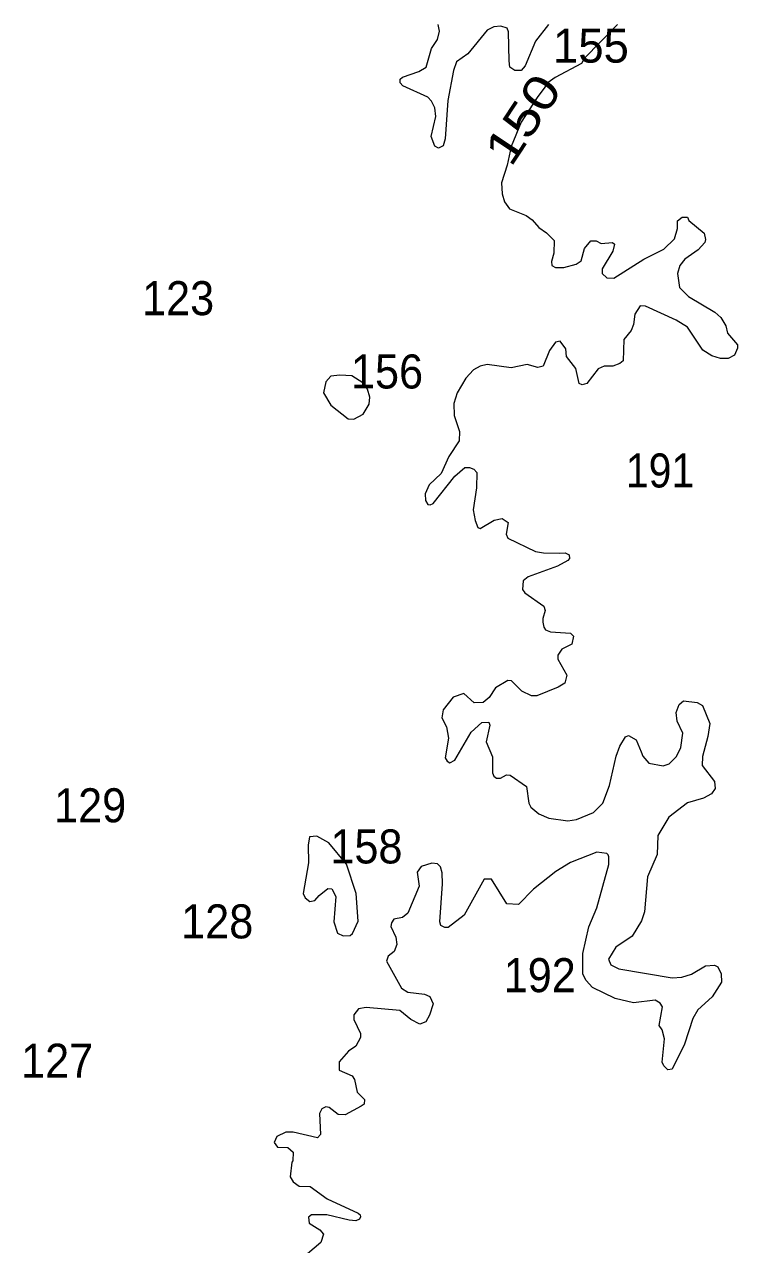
# Model space of a CAD drawing. Extents: x 499.9 to 555.3, y 9281.5 to 9336.8.
# Drawn here: x 535.97 to 539.32, y 9331.04 to 9336.78 of the extents above; entities that cross this region are included whole.
import ezdxf
from ezdxf.enums import TextEntityAlignment as Align

# ---------------------------------------------------------------- set-up
doc = ezdxf.new("R2010")
doc.units = 0
doc.header["$LTSCALE"] = 0.064
doc.layers.add('2', color=7, linetype='Continuous', lineweight=13)
doc.layers.add('21', color=7, linetype='Continuous')
doc.layers.add('61', color=7, linetype='Continuous')

msp = doc.modelspace()

# ---------------------------------------------------------------- linework, layer by layer
at = {"layer": '2'}
for points in [[(538.4336, 9336.7759), (538.3736, 9336.6966), (538.3249, 9336.5809), (538.3057, 9336.5588), (538.275, 9336.5599), (538.2518, 9336.5755), (538.2486, 9336.6047), (538.2459, 9336.7407), (538.2404, 9336.7591), (538.2102, 9336.7683), (538.1767, 9336.7648), (538.1454, 9336.7489), (538.0541, 9336.6372), (538.0013, 9336.5997), (537.987, 9336.5592), (537.9607, 9336.4183), (537.9484, 9336.2379), (537.9379, 9336.2057), (537.917, 9336.1935), (537.8995, 9336.2032), (537.8815, 9336.2493), (537.9037, 9336.3439), (537.8987, 9336.3842), (537.8831, 9336.4156), (537.8658, 9336.4344), (537.7492, 9336.4881), (537.7359, 9336.5016), (537.7358, 9336.5182), (537.7472, 9336.5286), (537.8244, 9336.5555), (537.8594, 9336.5753), (537.8834, 9336.6635), (537.9118, 9336.7051), (537.921, 9336.7446), (537.9144, 9336.7762)], [(538.7585, 9336.7757), (538.6018, 9336.6153), (538.5894, 9336.5921), (538.4649, 9336.5258), (538.4331, 9336.5025), (538.4169, 9336.4809), (538.3808, 9336.4318), (538.3048, 9336.317), (538.2592, 9336.2022), (538.2397, 9336.1138), (538.2128, 9336.0311), (538.216, 9335.9793), (538.2272, 9335.9411), (538.2501, 9335.909), (538.3288, 9335.8772), (538.3566, 9335.857), (538.3885, 9335.8212), (538.4243, 9335.7961), (538.4605, 9335.7597), (538.4595, 9335.7008), (538.4482, 9335.6611), (538.45, 9335.6428), (538.4669, 9335.6326), (538.5063, 9335.6325), (538.5646, 9335.6493), (538.5876, 9335.6639), (538.6029, 9335.723), (538.6324, 9335.7577), (538.6577, 9335.758), (538.6819, 9335.7453), (538.7347, 9335.751), (538.7449, 9335.7433), (538.7365, 9335.7092), (538.6871, 9335.6268), (538.686, 9335.6048), (538.7078, 9335.5845), (538.7411, 9335.5832), (538.8819, 9335.6724), (538.9767, 9335.7199), (539.0274, 9335.7676), (539.0401, 9335.8162), (539.0411, 9335.8523), (539.0622, 9335.8704), (539.0876, 9335.869), (539.0935, 9335.8545), (539.1669, 9335.795), (539.1722, 9335.7653), (539.1687, 9335.7512), (539.1379, 9335.7156), (539.076, 9335.6724), (539.052, 9335.6424), (539.0404, 9335.6051), (539.0495, 9335.5385), (539.0929, 9335.497), (539.2163, 9335.4225), (539.245, 9335.3972), (539.2678, 9335.3585), (539.2762, 9335.3237), (539.3227, 9335.2689), (539.3234, 9335.2535), (539.3091, 9335.2203), (539.2798, 9335.2046), (539.2433, 9335.2044), (539.202, 9335.2172), (539.1603, 9335.2436), (539.0874, 9335.3524), (539.0343, 9335.3855), (538.8907, 9335.4507), (538.8653, 9335.4522), (538.8395, 9335.413), (538.8333, 9335.3649), (538.8222, 9335.3363), (538.7889, 9335.294), (538.7853, 9335.1947), (538.7696, 9335.1813), (538.7364, 9335.1697), (538.6966, 9335.1689), (538.6681, 9335.1562), (538.6139, 9335.0876), (538.5916, 9335.0819), (538.5789, 9335.0871), (538.5629, 9335.1588), (538.5193, 9335.214), (538.515, 9335.2507), (538.4895, 9335.2866), (538.4671, 9335.2815), (538.439, 9335.2433), (538.4095, 9335.1696), (538.384, 9335.1631), (538.3337, 9335.177), (538.2588, 9335.1612), (538.1452, 9335.1768), (538.1125, 9335.169), (538.0814, 9335.1519), (538.0457, 9335.1134)], [(538.0457, 9335.1134), (538.0047, 9335.0441), (537.9884, 9334.9941), (537.9904, 9334.9365), (538.0152, 9334.8611), (538.0134, 9334.8174)], [(538.0134, 9334.8174), (537.9649, 9334.7449), (537.9289, 9334.6641), (537.8721, 9334.6112), (537.8532, 9334.5691), (537.8554, 9334.5375), (537.866, 9334.5187), (537.8776, 9334.5178), (537.8917, 9334.5237), (537.9936, 9334.6523), (538.0412, 9334.6922), (538.0631, 9334.6929), (538.083, 9334.684), (538.0965, 9334.6691), (538.0951, 9334.5964), (538.0792, 9334.493), (538.0884, 9334.4426), (538.1019, 9334.4098), (538.1124, 9334.406), (538.1784, 9334.445), (538.2157, 9334.4528), (538.2442, 9334.4345), (538.2355, 9334.379), (538.2423, 9334.3608), (538.3727, 9334.2969), (538.4101, 9334.2906), (538.4858, 9334.2905), (538.5119, 9334.2907), (538.5319, 9334.2822), (538.5328, 9334.2652), (538.525, 9334.2549), (538.4769, 9334.2286), (538.3377, 9334.179), (538.3144, 9334.1604), (538.3115, 9334.1188), (538.3232, 9334.1039), (538.412, 9334.0399), (538.4182, 9334.0201), (538.4073, 9333.9818), (538.4073, 9333.9656), (538.4119, 9333.9414), (538.4198, 9333.9294), (538.4427, 9333.9198), (538.5381, 9333.9132), (538.5512, 9333.8993), (538.5431, 9333.8622), (538.4968, 9333.8388), (538.4772, 9333.8099), (538.4775, 9333.7918), (538.521, 9333.7159), (538.5101, 9333.6781), (538.4801, 9333.6589), (538.3798, 9333.6195), (538.3535, 9333.6191), (538.3084, 9333.6414), (538.2594, 9333.6899), (538.2428, 9333.6905), (538.1848, 9333.6559), (538.1554, 9333.6112), (538.1267, 9333.5875), (538.0849, 9333.5862), (538.0353, 9333.6298), (537.9856, 9333.6131), (537.9394, 9333.5527), (537.9331, 9333.516), (537.9546, 9333.4725), (537.9643, 9333.42), (537.9486, 9333.3275), (537.9578, 9333.3109), (537.9697, 9333.3045), (537.993, 9333.3167), (538.0706, 9333.4483), (538.1199, 9333.4942), (538.1528, 9333.4946), (538.1585, 9333.4813), (538.141, 9333.4022), (538.1712, 9333.3313), (538.1699, 9333.2575), (538.1768, 9333.2416), (538.1894, 9333.2321), (538.2089, 9333.2322), (538.236, 9333.2476), (538.2542, 9333.2451), (538.3301, 9333.1922), (538.3411, 9333.1138), (538.3509, 9333.0955), (538.3882, 9333.0634), (538.4356, 9333.0444), (538.5255, 9333.0318), (538.5652, 9333.038), (538.6455, 9333.0699), (538.6901, 9333.1145), (538.7204, 9333.1978), (538.7525, 9333.3348), (538.77, 9333.3826)], [(538.8774, 9333.335), (538.9063, 9333.3028), (538.9727, 9333.2897), (539.001, 9333.2996), (539.0364, 9333.3329), (539.0561, 9333.3755), (539.0655, 9333.4437), (539.0399, 9333.4994), (539.0344, 9333.5408), (539.0481, 9333.5783), (539.0686, 9333.5947), (539.1334, 9333.5872), (539.1589, 9333.573), (539.193, 9333.4886), (539.1836, 9333.4271), (539.1583, 9333.3332), (539.157, 9333.2906), (539.2152, 9333.2162), (539.2182, 9333.1829), (539.2003, 9333.1586), (539.1628, 9333.1377), (539.0881, 9333.1158), (538.9994, 9333.049), (538.948, 9332.9625), (538.9444, 9332.8725), (538.9004, 9332.7674), (538.886, 9332.6027), (538.8716, 9332.5606), (538.8274, 9332.488), (538.7509, 9332.4363), (538.7159, 9332.3801), (538.7275, 9332.3546), (538.7652, 9332.3357), (539.0149, 9332.2933), (539.0612, 9332.2953), (539.1073, 9332.3107), (539.1725, 9332.3486), (539.2154, 9332.3518), (539.2311, 9332.3438), (539.2459, 9332.3122), (539.247, 9332.2724), (539.2041, 9332.2041), (539.1365, 9332.1419), (539.1133, 9332.1015), (539.0734, 9331.9812), (539.0151, 9331.8627), (538.9959, 9331.8607), (538.9768, 9331.8794), (538.9688, 9331.8968), (538.9798, 9332.0061), (538.9686, 9332.048), (538.9547, 9332.0688), (538.9703, 9332.1563), (538.9589, 9332.173), (538.9354, 9332.1882), (538.8334, 9332.1755), (538.7476, 9332.1961), (538.6404, 9332.2477), (538.6112, 9332.2799), (538.5949, 9332.3107), (538.5962, 9332.4069), (538.6234, 9332.5319), (538.6617, 9332.6218), (538.7181, 9332.8256), (538.7183, 9332.862), (538.7143, 9332.8717), (538.7079, 9332.8778), (538.6615, 9332.8835), (538.5375, 9332.835), (538.4683, 9332.7924), (538.363, 9332.709), (538.2927, 9332.6372), (538.2387, 9332.6401), (538.1657, 9332.7568), (538.1309, 9332.7561), (538.0372, 9332.588), (537.9615, 9332.5288), (537.9463, 9332.5292), (537.9271, 9332.5396), (537.9232, 9332.5568), (537.9357, 9332.7344), (537.9342, 9332.7869), (537.9268, 9332.814), (537.9115, 9332.8295), (537.8854, 9332.8327), (537.8359, 9332.8159), (537.8158, 9332.7898), (537.8254, 9332.7238), (537.7726, 9332.5976), (537.7475, 9332.5768), (537.7061, 9332.5693), (537.6952, 9332.5512), (537.6928, 9332.5344), (537.716, 9332.4841), (537.7209, 9332.4503)], [(538.77, 9333.3826), (538.7954, 9333.4261), (538.811, 9333.4322), (538.8458, 9333.4118), (538.8701, 9333.3563), (538.8774, 9333.335)], [(537.7209, 9332.4503), (537.7084, 9332.4165), (537.6798, 9332.3948), (537.6721, 9332.371), (537.7424, 9332.2435), (537.7728, 9332.2252)], [(537.7728, 9332.2252), (537.8512, 9332.2153), (537.8755, 9332.2049), (537.891, 9332.1701), (537.8745, 9332.1165), (537.8565, 9332.0857), (537.8286, 9332.0756), (537.7873, 9332.0964), (537.7348, 9332.1392), (537.5769, 9332.153), (537.5408, 9332.1476), (537.5177, 9332.1185), (537.5185, 9332.0967), (537.5501, 9332.031), (537.5504, 9332.013), (537.5285, 9331.9718), (537.4928, 9331.9472), (537.449, 9331.8984), (537.4495, 9331.8587), (537.5114, 9331.8315), (537.5221, 9331.815), (537.5347, 9331.7559), (537.5692, 9331.7201), (537.5672, 9331.6995), (537.553, 9331.6897), (537.4781, 9331.6489), (537.4451, 9331.6508), (537.4028, 9331.6838), (537.3868, 9331.6864), (537.3684, 9331.6774), (537.3565, 9331.6548), (537.3611, 9331.5556), (537.3483, 9331.5407), (537.2331, 9331.5672), (537.1981, 9331.5674), (537.1567, 9331.547), (537.1436, 9331.5188), (537.1593, 9331.4962), (537.2083, 9331.4954), (537.2336, 9331.4731), (537.2319, 9331.4324), (537.2261, 9331.4266), (537.2198, 9331.3574), (537.2333, 9331.3329), (537.2616, 9331.3129), (537.3135, 9331.3117), (537.3934, 9331.254), (537.539, 9331.1869), (537.5487, 9331.1784), (537.5503, 9331.1694), (537.5458, 9331.1577), (537.5278, 9331.1494), (537.4971, 9331.1537), (537.3915, 9331.1789), (537.3188, 9331.1781), (537.306, 9331.1677), (537.3091, 9331.1395), (537.3584, 9331.1086), (537.3762, 9331.088), (537.3637, 9331.0481), (537.3013, 9330.9949)]]:
    msp.add_lwpolyline(points, dxfattribs=at)
for points in [[(537.4914, 9334.921), (537.5182, 9334.9206), (537.5622, 9334.9439), (537.5906, 9334.9899), (537.5934, 9335.0235), (537.5825, 9335.0602), (537.5603, 9335.0903), (537.5085, 9335.1229), (537.4529, 9335.1263), (537.4109, 9335.1218), (537.3863, 9335.0948), (537.3762, 9335.0435), (537.4107, 9334.9862)], [(537.5392, 9332.5599), (537.5288, 9332.6896), (537.4847, 9332.8271), (537.4015, 9332.9278), (537.3443, 9332.9596), (537.3095, 9332.9551), (537.304, 9332.917), (537.3055, 9332.8343), (537.2804, 9332.6893), (537.289, 9332.6686), (537.3119, 9332.6517), (537.3357, 9332.6558), (537.3555, 9332.6805), (537.3967, 9332.7123), (537.4147, 9332.712), (537.4343, 9332.6751), (537.4249, 9332.5568), (537.4419, 9332.5021), (537.4688, 9332.4909), (537.5016, 9332.4911), (537.5127, 9332.5009)]]:
    msp.add_lwpolyline(points, close=True, dxfattribs=at)

# ---------------------------------------------------------------- texts
at = {"layer": '21'}
msp.add_text('155', height=0.16, dxfattribs=at).set_placement((538.4551, 9336.5965))
for s, width, p in [('123', 0.95, (536.5224, 9335.4089)), ('156', 0.95, (537.505, 9335.0641)), ('191', 0.9, (538.798, 9334.5986)), ('129', 0.95, (536.1087, 9333.0242)), ('158', 0.95, (537.4081, 9332.8307)), ('128', 0.95, (536.7063, 9332.4783)), ('192', 0.95, (538.2233, 9332.2254)), ('127', 0.95, (535.9536, 9331.8232))]:
    msp.add_text(s, height=0.16, dxfattribs=dict(at, width=width)).set_placement(p)
at = {"layer": '61', "width": 1.25}
msp.add_text('150', height=0.16, rotation=56.535, dxfattribs=at).set_placement((538.3801, 9336.2858), align=Align.CENTER)

doc.saveas('drawing.dxf')
